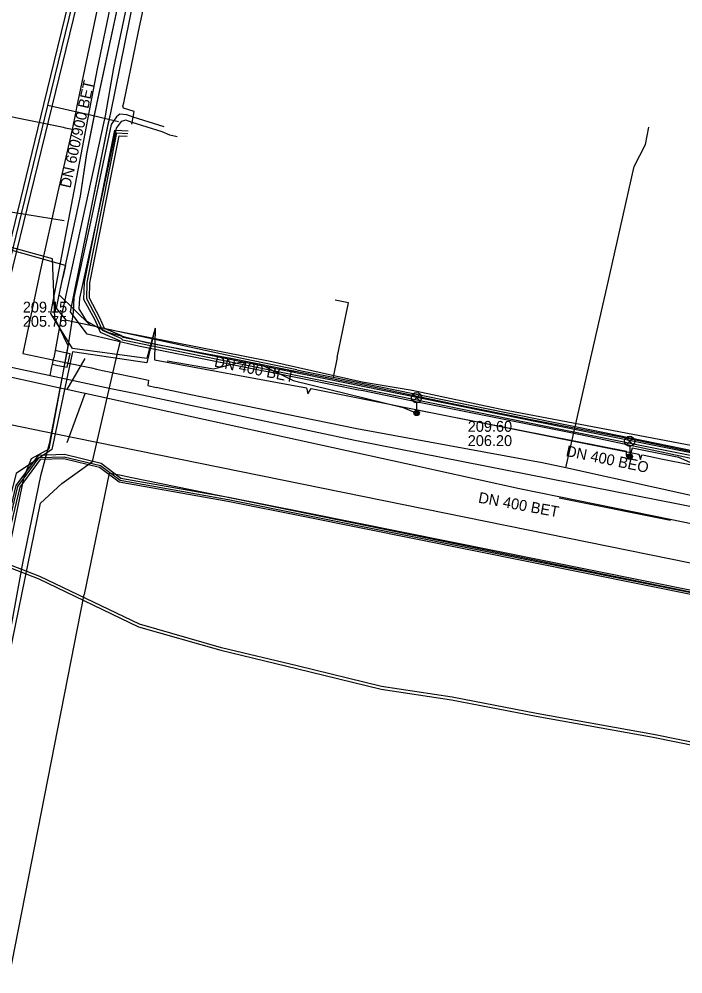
# Model space of a CAD drawing. Extents: x -595540 to -593988, y -1160850 to -1159202.
# Drawn here: x -595499.4 to -595450.5, y -1159544.3 to -1159473.9 of the extents above; entities that cross this region are included whole.
import ezdxf

# ---------------------------------------------------------------- set-up
doc = ezdxf.new("R2010")
doc.units = 0
for name, color, linetype in [('BKOM_kabel koordinační_optický', 7, 'Continuous'), ('BVK-JEDNOTNA_popisy', 7, 'Continuous'), ('BVK-JEDNOTNA_trasa sítě', 7, 'Continuous'), ('BVK-JEDNOTNA_trasa sítě obvodem', 7, 'Continuous'), ('BVK-KANALIZACE_ vyřazená trasa sítě', 7, 'Continuous'), ('BVK-VODOVOD_trasa sítě', 7, 'Continuous'), ('CETIN_kabel podzemní', 7, 'Continuous'), ('DESTOVA_trasa neprovozované sítě', 7, 'Continuous'), ('DPMB_kabel', 7, 'Continuous'), ('DPMB_kyneta', 7, 'Continuous'), ('DPMB_trolejové vedení-nosné lano', 7, 'Continuous'), ('DSP-SDEL-VODAFONE_kabel', 7, 'Continuous'), ('DSP-TSB_kabel VO', 7, 'Continuous'), ('EON-NN_kabel', 7, 'Continuous'), ('EON-NN_kabel zrušené sítě', 7, 'Continuous'), ('EON-SDEL_kabel', 7, 'Continuous'), ('EON-VN_kabel', 7, 'Continuous'), ('INNOGY-NTL_trasa sítě', 7, 'Continuous'), ('INNOGY-STL_trasa sítě', 7, 'Continuous'), ('JEDNOTNA_trasa neprovozované sítě', 7, 'Continuous'), ('QUANTCOM_kabel', 7, 'Continuous'), ('TSB_kabel VO', 7, 'Continuous'), ('TSB_lampy VO', 7, 'Continuous')]:
    doc.layers.add(name, color=color, linetype=linetype)

msp = doc.modelspace()

# ---------------------------------------------------------------- linework, layer by layer
at = {"layer": 'BKOM_kabel koordinační_optický'}
msp.add_lwpolyline([(-595504.41, -1159536.46), (-595504.72, -1159534.87), (-595503.028, -1159526.757), (-595501.088, -1159517.432), (-595499.039, -1159507.678), (-595498.496, -1159506.323), (-595497.188, -1159505.596), (-595495.789, -1159497.989), (-595496.784, -1159495.952), (-595496.959, -1159491.57), (-595511.534, -1159487.548), (-595515.033, -1159486.82), (-595512.879, -1159476.273), (-595510.369, -1159464.074)], dxfattribs=at)
at = {"layer": 'BVK-JEDNOTNA_popisy'}
for p, q in [((-595499.139, -1159495.667), (-595499.139, -1159495.667)), ((-595466.331, -1159504.468), (-595466.331, -1159504.468))]:
    msp.add_line(p, q, dxfattribs=at)
at = {"layer": 'BVK-JEDNOTNA_trasa sítě'}
for p, q in [((-595459.61, -1159509.144), (-595462.52, -1159508.55)), ((-595451.409, -1159510.819), (-595459.61, -1159509.144))]:
    msp.add_line(p, q, dxfattribs=at)
for points in [[(-595502.09, -1159499.87), (-595501.998, -1159499.495), (-595497.301, -1159480.267), (-595491.81, -1159457.79)], [(-595462.52, -1159508.55), (-595468.753, -1159507.183), (-595470.091, -1159506.889), (-595494.547, -1159501.525), (-595494.9, -1159501.447), (-595495.885, -1159501.231), (-595496.297, -1159501.141), (-595502.09, -1159499.87)], [(-595423.55, -1159516.51), (-595445.61, -1159512.004), (-595446.12, -1159511.9), (-595446.14, -1159511.896), (-595446.503, -1159511.822), (-595451.409, -1159510.819)]]:
    msp.add_lwpolyline(points, dxfattribs=at)
at = {"layer": 'BVK-JEDNOTNA_trasa sítě obvodem'}
for points in [[(-595502.381, -1159499.799), (-595502.29, -1159499.424), (-595497.592, -1159480.196), (-595492.101, -1159457.719)], [(-595491.519, -1159457.861), (-595497.01, -1159480.339), (-595501.707, -1159499.567), (-595501.799, -1159499.941)]]:
    msp.add_lwpolyline(points, dxfattribs=at)
at = {"layer": 'BVK-KANALIZACE_ vyřazená trasa sítě'}
msp.add_line((-595451.391, -1159510.894), (-595459.601, -1159509.247), dxfattribs=at)
at = {"layer": 'BVK-VODOVOD_trasa sítě'}
for p, q in [((-595492.018, -1159507.552), (-595492.312, -1159507.49)), ((-595515.212, -1159621.352), (-595494.616, -1159516.344))]:
    msp.add_line(p, q, dxfattribs=at)
for points in [[(-595286.17, -1159547.411), (-595286.78, -1159547.214), (-595496.712, -1159504.511), (-595515.704, -1159500.605), (-595523.758, -1159499.02), (-595528.206, -1159498.682)], [(-595492.312, -1159507.49), (-595492.775, -1159507.396), (-595494.616, -1159516.344)], [(-595289.2, -1159549.06), (-595491.109, -1159507.739), (-595492.018, -1159507.552)]]:
    msp.add_lwpolyline(points, dxfattribs=at)
at = {"layer": 'CETIN_kabel podzemní'}
for points in [[(-595495.99, -1159492.08), (-595494.89, -1159486.96), (-595494.41, -1159483.82), (-595493.8, -1159480.75), (-595491.54, -1159470.2), (-595490.21, -1159463.53), (-595489.02, -1159458.22), (-595487.91, -1159454.36), (-595487.11, -1159451.73), (-595486.59, -1159451.44), (-595485.64, -1159451.56), (-595483.72, -1159451.13)], [(-595396, -1159517.24), (-595421.96, -1159511.93), (-595425.82, -1159511.1), (-595426.88, -1159511), (-595427.83, -1159510.79), (-595438.39, -1159508.56), (-595449.99, -1159506.28), (-595458.02, -1159504.56), (-595458.97, -1159504.37), (-595470.15, -1159502.14), (-595474.05, -1159501.33), (-595474.39, -1159501.26), (-595478.27, -1159500.49), (-595490.6, -1159498.02), (-595494.39, -1159497.13), (-595495.62, -1159495.49), (-595492.84, -1159481.68), (-595492.65, -1159480.81), (-595488.1, -1159458.35)], [(-595495.99, -1159492.08), (-595497.04, -1159491.78), (-595512.21, -1159487.5), (-595515.99, -1159486.42)], [(-595495.99, -1159492.08), (-595496.18, -1159492.96)], [(-595496.45, -1159494.24), (-595496.18, -1159492.96)], [(-595494.14, -1159496.5), (-595495.92, -1159496.12), (-595496.66, -1159495.22), (-595496.45, -1159494.24)], [(-595496.45, -1159494.24), (-595494.14, -1159496.5)], [(-595475.95, -1159498.85), (-595475.13, -1159494.82), (-595476.11, -1159494.62)], [(-595493.26, -1159496.69), (-595494.14, -1159496.5)], [(-595482.86, -1159498.97), (-595493.26, -1159496.69)], [(-595478.94, -1159499.77), (-595482.86, -1159498.97)], [(-595475.95, -1159498.85), (-595476.25, -1159500.32)], [(-595478.94, -1159499.77), (-595478.35, -1159499.89)], [(-595478.35, -1159499.89), (-595476.25, -1159500.32)], [(-595476.25, -1159500.32), (-595460.13, -1159503.61), (-595458.17, -1159504.01), (-595449.54, -1159505.78)]]:
    msp.add_lwpolyline(points, dxfattribs=at)
at = {"layer": 'DESTOVA_trasa neprovozované sítě'}
for p, q in [((-595494.57, -1159498.93), (-595495.885, -1159501.231)), ((-595495.87, -1159505.13), (-595494.547, -1159501.525))]:
    msp.add_line(p, q, dxfattribs=at)
at = {"layer": 'DPMB_kabel'}
for points in [[(-595381.589, -1159529.803), (-595418.9, -1159522.283), (-595453.49, -1159515.313), (-595478.281, -1159510.333), (-595483.962, -1159509.203), (-595491.908, -1159507.779), (-595493.355, -1159506.692), (-595496.074, -1159506.029), (-595498.007, -1159506.092), (-595499.649, -1159508.305), (-595500.433, -1159511.632), (-595501.155, -1159513.277), (-595501.688, -1159513.377), (-595516.625, -1159510.152), (-595518.5, -1159509.496), (-595518.837, -1159508.901), (-595517.369, -1159505.023), (-595515.365, -1159496.579), (-595513.098, -1159485.549), (-595511.757, -1159479.327), (-595510.831, -1159475.539), (-595506.978, -1159456.918)], [(-595381.651, -1159530.097), (-595418.96, -1159522.577), (-595453.55, -1159515.607), (-595478.339, -1159510.627), (-595484.018, -1159509.497), (-595492.032, -1159508.061), (-595493.485, -1159506.968), (-595496.106, -1159506.331), (-595497.853, -1159506.388), (-595499.371, -1159508.435), (-595500.147, -1159511.728), (-595500.945, -1159513.543), (-595501.692, -1159513.683), (-595516.675, -1159510.448), (-595518.495, -1159509.52), (-595518.623, -1159508.9), (-595517.177, -1159505.086), (-595515.172, -1159496.623), (-595512.902, -1159485.592), (-595511.563, -1159479.373), (-595510.632, -1159475.58), (-595506.783, -1159456.962)], [(-595381.651, -1159530.097), (-595418.96, -1159522.577), (-595453.55, -1159515.607), (-595478.339, -1159510.627), (-595484.018, -1159509.497), (-595492.032, -1159508.061), (-595493.485, -1159506.968), (-595496.106, -1159506.331), (-595497.853, -1159506.388), (-595499.371, -1159508.435), (-595500.147, -1159511.728), (-595500.945, -1159513.543), (-595501.692, -1159513.683), (-595516.675, -1159510.448), (-595518.495, -1159509.52), (-595518.623, -1159508.9), (-595517.177, -1159505.086), (-595515.172, -1159496.623), (-595512.902, -1159485.592), (-595511.563, -1159479.373), (-595510.632, -1159475.58), (-595506.783, -1159456.962)], [(-595318.933, -1159649.425), (-595312.383, -1159629.214), (-595289.877, -1159558.636), (-595289.058, -1159552.926), (-595292.871, -1159548.476), (-595313.43, -1159544.217), (-595352.741, -1159536.397), (-595381.651, -1159530.097), (-595418.96, -1159522.577), (-595453.55, -1159515.607), (-595478.339, -1159510.627), (-595484.018, -1159509.497), (-595492.032, -1159508.061), (-595493.485, -1159506.968), (-595496.106, -1159506.331), (-595497.853, -1159506.388), (-595499.371, -1159508.435), (-595500.147, -1159511.728), (-595500.945, -1159513.543), (-595501.692, -1159513.683), (-595516.675, -1159510.448), (-595518.499, -1159509.52)]]:
    msp.add_lwpolyline(points, dxfattribs=at)
at = {"layer": 'DPMB_kyneta'}
msp.add_lwpolyline([(-595530.526, -1159507.817), (-595519.81, -1159509.9), (-595516.65, -1159510.3), (-595501.69, -1159513.53), (-595501.049, -1159513.41), (-595500.29, -1159511.68), (-595499.51, -1159508.37), (-595497.93, -1159506.24), (-595496.09, -1159506.18), (-595493.42, -1159506.83), (-595491.97, -1159507.92), (-595483.99, -1159509.35), (-595453.52, -1159515.46), (-595381.62, -1159529.95), (-595352.71, -1159536.25), (-595313.4, -1159544.07), (-595292.79, -1159548.34), (-595288.9, -1159552.88), (-595289.73, -1159558.67), (-595312.24, -1159629.26), (-595318.79, -1159649.47)], dxfattribs=at)
at = {"layer": 'DPMB_trolejové vedení-nosné lano'}
msp.add_lwpolyline([(-595511.715, -1159486.052), (-595509.1, -1159486.407), (-595508.559, -1159486.503), (-595500.247, -1159488.082), (-595499.729, -1159488.163), (-595496.092, -1159488.754)], dxfattribs=at)
at = {"layer": 'DSP-SDEL-VODAFONE_kabel'}
for points in [[(-595493.177, -1159496.709), (-595494.143, -1159496.5), (-595496.452, -1159494.23), (-595494.892, -1159486.957), (-595494.408, -1159483.819), (-595493.802, -1159480.745), (-595491.538, -1159470.202)], [(-595493.177, -1159496.709), (-595491.862, -1159496.978), (-595480.789, -1159499.164), (-595474.127, -1159500.646), (-595470.426, -1159501.276), (-595463.876, -1159502.664), (-595448.329, -1159505.615), (-595438.324, -1159507.732), (-595394.649, -1159516.708), (-595381.046, -1159519.456), (-595369.716, -1159521.776), (-595343.681, -1159527.043), (-595333.449, -1159529.206), (-595329.988, -1159529.888), (-595328.257, -1159530.272), (-595324.837, -1159530.937), (-595318.208, -1159532.211), (-595315.813, -1159532.735), (-595304.21, -1159535.05), (-595302.032, -1159535.547)]]:
    msp.add_lwpolyline(points, dxfattribs=at)
at = {"layer": 'DSP-TSB_kabel VO'}
for points in [[(-595488.499, -1159499.108), (-595485.07, -1159499.69), (-595483.11, -1159499.2), (-595481.69, -1159499.34), (-595479.2, -1159500.57), (-595471.09, -1159502.55), (-595470.34, -1159502.88), (-595470.1, -1159502.95)], [(-595470.1, -1159502.95), (-595470.055, -1159502.724), (-595454.63, -1159505.78)], [(-595389.26, -1159519.21), (-595400.55, -1159516.85), (-595419.71, -1159512.89), (-595420.07, -1159513.14), (-595420.18, -1159512.82), (-595431.92, -1159510.41), (-595447.76, -1159507.47), (-595449.26, -1159506.9), (-595450.77, -1159506.24), (-595454.2, -1159505.55), (-595454.39, -1159506.17), (-595454.62, -1159506.08), (-595454.63, -1159505.78)]]:
    msp.add_lwpolyline(points, dxfattribs=at)
at = {"layer": 'EON-NN_kabel'}
for points in [[(-595491.089, -1159481.636), (-595491.065, -1159481.511), (-595490.991, -1159481.115), (-595490.917, -1159480.719), (-595491.713, -1159480.468), (-595491.76, -1159480.32), (-595491.702, -1159480.079), (-595490.632, -1159474.918), (-595489.456, -1159469.37)], [(-595503.48, -1159536.94), (-595503.15, -1159535.51), (-595500.82, -1159524.18), (-595497.83, -1159509.61), (-595496.25, -1159508.17), (-595494.01, -1159506.54), (-595492.12, -1159498.33), (-595491.935, -1159497.664), (-595493.412, -1159497.022), (-595493.57, -1159496.66), (-595493.81, -1159496.108), (-595494.631, -1159494.588), (-595494.6, -1159493.308), (-595493.373, -1159487.15), (-595492.362, -1159482.079), (-595492.29, -1159482.083), (-595491.361, -1159482.142)], [(-595395.35, -1159517.128), (-595420.81, -1159511.958), (-595426.341, -1159510.858), (-595427.894, -1159510.509), (-595429.141, -1159510.228), (-595438.51, -1159508.348), (-595449.305, -1159506.179), (-595449.685, -1159506.139), (-595459.61, -1159504.158), (-595491.775, -1159497.594), (-595491.88, -1159497.47), (-595493.26, -1159496.87), (-595493.292, -1159496.797), (-595493.63, -1159496.02), (-595494.43, -1159494.54), (-595494.4, -1159493.33), (-595492.2, -1159482.29), (-595491.4, -1159482.34)], [(-595449.745, -1159505.923), (-595459.57, -1159503.962), (-595490.016, -1159497.749), (-595490.121, -1159497.727), (-595491.743, -1159497.396), (-595491.822, -1159497.285), (-595491.83, -1159497.274), (-595493.108, -1159496.718), (-595493.45, -1159495.932), (-595494.229, -1159494.492), (-595494.2, -1159493.352), (-595492.038, -1159482.501), (-595491.438, -1159482.538)]]:
    msp.add_lwpolyline(points, dxfattribs=at)
at = {"layer": 'EON-NN_kabel zrušené sítě'}
for points in [[(-595488.717, -1159481.833), (-595490.991, -1159481.115), (-595491.466, -1159480.965), (-595491.973, -1159480.91), (-595492.241, -1159481.106), (-595492.636, -1159481.666), (-595494.226, -1159489.225), (-595495.368, -1159494.427), (-595495.419, -1159495.542), (-595495.838, -1159498.212), (-595497.194, -1159505.22), (-595497.838, -1159507.586), (-595499.173, -1159514.034), (-595500.384, -1159520.776), (-595501.905, -1159528.327), (-595503.097, -1159534.344), (-595504.821, -1159542.646), (-595506.481, -1159550.899), (-595508.169, -1159559.33), (-595509.751, -1159567.028), (-595511.396, -1159575.235), (-595512.955, -1159582.811)], [(-595487.749, -1159482.58), (-595488.296, -1159482.464), (-595488.861, -1159482.207), (-595491.065, -1159481.511), (-595491.549, -1159481.358), (-595491.885, -1159481.448), (-595492.259, -1159481.938), (-595492.29, -1159482.083), (-595493.373, -1159487.15), (-595493.834, -1159489.309), (-595494.97, -1159494.479), (-595495.006, -1159495.274), (-595494.474, -1159496.155), (-595493.57, -1159496.66), (-595493.543, -1159496.675), (-595493.292, -1159496.797), (-595492.817, -1159497.027), (-595491.822, -1159497.285), (-595490.121, -1159497.727), (-595490.094, -1159497.734), (-595490.016, -1159497.749), (-595483.808, -1159498.898), (-595478.671, -1159499.945), (-595473.657, -1159500.942), (-595467.604, -1159502.231), (-595461.644, -1159503.424), (-595455.03, -1159504.709), (-595449.964, -1159505.764)]]:
    msp.add_lwpolyline(points, dxfattribs=at)
at = {"layer": 'EON-SDEL_kabel'}
msp.add_lwpolyline([(-595396, -1159517.241), (-595421.96, -1159511.931), (-595425.82, -1159511.101), (-595426.88, -1159511.001), (-595427.83, -1159510.791), (-595438.39, -1159508.561), (-595449.99, -1159506.281), (-595458.02, -1159504.561), (-595458.97, -1159504.371), (-595470.15, -1159502.141), (-595474.05, -1159501.331), (-595474.39, -1159501.261), (-595478.27, -1159500.491), (-595490.6, -1159498.021), (-595494.39, -1159497.131), (-595495.62, -1159495.491), (-595492.84, -1159481.681), (-595492.65, -1159480.811), (-595488.1, -1159458.351)], dxfattribs=at)
msp.add_lwpolyline([(-595396, -1159517.241), (-595421.96, -1159511.931), (-595425.82, -1159511.101), (-595426.88, -1159511.001), (-595427.83, -1159510.791), (-595438.39, -1159508.561), (-595449.99, -1159506.281), (-595458.02, -1159504.561), (-595458.97, -1159504.371), (-595470.15, -1159502.141), (-595474.05, -1159501.331), (-595474.39, -1159501.261), (-595478.27, -1159500.491), (-595490.6, -1159498.021), (-595494.39, -1159497.131), (-595495.62, -1159495.491), (-595492.84, -1159481.681), (-595492.65, -1159480.811), (-595488.1, -1159458.351)], dxfattribs=at)
at = {"layer": 'EON-VN_kabel'}
for points in [[(-595444.38, -1159528.342), (-595452.621, -1159526.672), (-595461.252, -1159525.132), (-595467.483, -1159523.931), (-595472.681, -1159523.132), (-595478.906, -1159521.613), (-595484.495, -1159520.273), (-595490.544, -1159518.546), (-595497.89, -1159515.018), (-595500.894, -1159513.857), (-595516.817, -1159510.121), (-595519.52, -1159509.382), (-595521.396, -1159508.176), (-595523.538, -1159506.413), (-595523.361, -1159505.035), (-595523.232, -1159501.453), (-595521.845, -1159494.779), (-595521.086, -1159490.563), (-595519.519, -1159483.871), (-595517.678, -1159475.953), (-595515.816, -1159467.128)], [(-595532.164, -1159547.827), (-595530.136, -1159538.88), (-595529.459, -1159533.677), (-595528.079, -1159527.439), (-595527.047, -1159520.676), (-595525.23, -1159514.392), (-595524.582, -1159510.98), (-595523.809, -1159510.119), (-595523.082, -1159509.896), (-595521.569, -1159509.661), (-595519.941, -1159509.902), (-595500.966, -1159514.043), (-595497.97, -1159515.202), (-595490.616, -1159518.734), (-595484.545, -1159520.467), (-595478.953, -1159521.807), (-595472.72, -1159523.328), (-595467.517, -1159524.128), (-595461.288, -1159525.328), (-595452.659, -1159526.868), (-595444.42, -1159528.538)]]:
    msp.add_lwpolyline(points, dxfattribs=at)
at = {"layer": 'INNOGY-NTL_trasa sítě'}
for points in [[(-595474.88, -1159422.76), (-595475.18, -1159422.68), (-595475.64, -1159422.54), (-595476.05, -1159423.96), (-595477.17, -1159427.84), (-595477.3, -1159428.24), (-595477.31, -1159428.39), (-595477.43, -1159428.78), (-595481.34, -1159442.84), (-595481.73, -1159444.32), (-595483.17, -1159447.02), (-595484.53, -1159449.58), (-595484.85, -1159449.66), (-595488.08, -1159448.86), (-595488.19, -1159449.31), (-595488.24, -1159449.5), (-595491.05, -1159460.77), (-595491.1, -1159460.97), (-595492.15, -1159466.01), (-595492.77, -1159468.93), (-595495.17, -1159480.41)], [(-595495.5, -1159482.03), (-595496, -1159481.93), (-595496.15, -1159481.9), (-595515.15, -1159478.04), (-595515.46, -1159477.98), (-595516.01, -1159477.87), (-595516.73, -1159477.62), (-595517.32, -1159477.5), (-595518.86, -1159477.18)], [(-595495.17, -1159480.41), (-595495.229, -1159480.7), (-595495.5, -1159482.03), (-595495.81, -1159483.44)], [(-595495.229, -1159480.7), (-595494.24, -1159480.93), (-595492.82, -1159481.27), (-595492.09, -1159481.44)], [(-595459.09, -1159507.01), (-595457.69, -1159500.83), (-595456.08, -1159493.71), (-595454.05, -1159484.76), (-595453.23, -1159483.15), (-595452.97, -1159481.87)], [(-595495.81, -1159483.44), (-595496.55, -1159486.63), (-595497.86, -1159492.49), (-595499.14, -1159498.56), (-595497.26, -1159498.96), (-595495.884, -1159499.25), (-595494.08, -1159499.63), (-595493.71, -1159499.71), (-595493.27, -1159499.81), (-595492.76, -1159499.91), (-595492.47, -1159499.98), (-595490.79, -1159500.33), (-595489.86, -1159500.53), (-595489.93, -1159500.93), (-595489.31, -1159501.07)], [(-595286.67, -1159542.35), (-595286.72, -1159542.52), (-595292.37, -1159541.34), (-595297.614, -1159540.269), (-595305.69, -1159538.59), (-595317.14, -1159536.24), (-595329.68, -1159533.66), (-595343.65, -1159530.88), (-595357.01, -1159528.22), (-595369.1, -1159525.68), (-595381.78, -1159523.01), (-595395.84, -1159520.17), (-595411.32, -1159517.04), (-595427.83, -1159513.64), (-595445.78, -1159509.95), (-595459.09, -1159507.01), (-595460.84, -1159506.63), (-595474.52, -1159504.13), (-595486.88, -1159501.59), (-595489.31, -1159501.07)]]:
    msp.add_lwpolyline(points, dxfattribs=at)
at = {"layer": 'INNOGY-STL_trasa sítě'}
for points in [[(-595488.89, -1159460.54), (-595492.44, -1159477.48), (-595493.07, -1159481.04), (-595493.17, -1159481.47), (-595496.25, -1159495.61), (-595496.31, -1159495.9)], [(-595496.31, -1159495.9), (-595496.747, -1159498.355), (-595496.84, -1159498.88)], [(-595509.28, -1159497.61), (-595508.79, -1159497.71), (-595497.21, -1159500.17)], [(-595497.127, -1159500.188), (-595496.99, -1159499.54), (-595496.96, -1159499.36), (-595496.55, -1159499.44), (-595496.141, -1159499.524), (-595495.862, -1159499.582), (-595495.65, -1159498.58), (-595496.24, -1159498.46), (-595496.747, -1159498.355)], [(-595496.96, -1159499.36), (-595496.84, -1159498.88)], [(-595497.21, -1159500.17), (-595497.127, -1159500.188), (-595492.64, -1159501.14), (-595490.68, -1159501.55), (-595474.65, -1159504.95), (-595445.95, -1159510.63), (-595411.49, -1159517.87), (-595381.97, -1159523.95), (-595357.16, -1159529), (-595329.88, -1159534.54), (-595305.84, -1159539.37), (-595286.623, -1159543.237), (-595285.63, -1159543.41)]]:
    msp.add_lwpolyline(points, dxfattribs=at)
at = {"layer": 'JEDNOTNA_trasa neprovozované sítě'}
msp.add_line((-595494.934, -1159480.8), (-595497.301, -1159480.267), dxfattribs=at)
at = {"layer": 'QUANTCOM_kabel'}
msp.add_lwpolyline([(-595396, -1159517.24), (-595421.96, -1159511.93), (-595425.82, -1159511.1), (-595426.88, -1159511), (-595427.83, -1159510.79), (-595438.39, -1159508.56), (-595449.99, -1159506.28), (-595458.02, -1159504.56), (-595458.97, -1159504.37), (-595470.15, -1159502.14), (-595474.05, -1159501.33), (-595474.39, -1159501.26), (-595478.27, -1159500.49), (-595490.6, -1159498.02), (-595494.39, -1159497.13), (-595495.62, -1159495.49), (-595492.84, -1159481.68), (-595492.65, -1159480.81), (-595488.1, -1159458.35)], dxfattribs=at)
at = {"layer": 'TSB_kabel VO'}
for points in [[(-595489.39, -1159496.69), (-595489.99, -1159498.93), (-595495.47, -1159498.2), (-595497.07, -1159495.62), (-595493.63, -1159477.55), (-595491.524, -1159467.404), (-595485.88, -1159446), (-595483.3, -1159443.42), (-595479.58, -1159441.99), (-595476.71, -1159441.7), (-595474.647, -1159431.191), (-595473.944, -1159426.551), (-595472.397, -1159420.645), (-595462.239, -1159388.2), (-595458.92, -1159375.16), (-595452.04, -1159351.07), (-595450.89, -1159350.79), (-595431.91, -1159283.57), (-595439.46, -1159283.34), (-595437.283, -1159276.086), (-595429.211, -1159247.098), (-595422.2, -1159222.65), (-595417.384, -1159208.179), (-595416.103, -1159204.13)], [(-595489.39, -1159496.69), (-595489.99, -1159499.25), (-595495.47, -1159498.44), (-595496.99, -1159505.66), (-595499.64, -1159507.42), (-595500.06, -1159509.135)], [(-595489.39, -1159496.69), (-595489.43, -1159499.03), (-595478.494, -1159501.043)], [(-595478.465, -1159501.043), (-595478.212, -1159501.1), (-595478.127, -1159501.55), (-595477.874, -1159501.156), (-595453.702, -1159506.001), (-595453.6, -1159506.38), (-595453.488, -1159506.054), (-595453.331, -1159506.077)], [(-595453.331, -1159506.077), (-595452.079, -1159506.334), (-595429.705, -1159510.768), (-595429.663, -1159511.315), (-595429.453, -1159510.852), (-595404.711, -1159516.095), (-595404.564, -1159516.411), (-595404.29, -1159516.221), (-595403.806, -1159516.2), (-595376.04, -1159521.5), (-595376.096, -1159522.265), (-595375.6, -1159521.53), (-595350.22, -1159526.72), (-595350.365, -1159527.592), (-595349.66, -1159526.8), (-595319.81, -1159532.91), (-595319.622, -1159533.846), (-595319.45, -1159533.06), (-595291.09, -1159538.752), (-595290.711, -1159539.531), (-595287.03, -1159540.16), (-595284.3, -1159538.94), (-595282.64, -1159536.28), (-595281.47, -1159531.83)]]:
    msp.add_lwpolyline(points, dxfattribs=at)
at = {"layer": 'TSB_lampy VO'}
for p, q in [((-595470.365, -1159502.09), (-595469.835, -1159501.56)), ((-595470.365, -1159501.56), (-595469.835, -1159502.09)), ((-595470.365, -1159502.09), (-595469.835, -1159501.56)), ((-595470.365, -1159501.56), (-595469.835, -1159502.09)), ((-595470.1, -1159502.2), (-595470.1, -1159502.95)), ((-595470.1, -1159502.2), (-595470.1, -1159502.95)), ((-595454.655, -1159505.31), (-595454.125, -1159504.78)), ((-595454.655, -1159504.78), (-595454.125, -1159505.31)), ((-595454.655, -1159505.31), (-595454.125, -1159504.78)), ((-595454.655, -1159504.78), (-595454.125, -1159505.31)), ((-595454.39, -1159505.42), (-595454.39, -1159506.17)), ((-595454.39, -1159505.42), (-595454.39, -1159506.17))]:
    msp.add_line(p, q, dxfattribs=at)
for centre, radius in [((-595470.1, -1159501.825), 0.375), ((-595470.1, -1159501.825), 0.375), ((-595470.1, -1159502.95), 0.2), ((-595470.1, -1159502.95), 0.2), ((-595470.1, -1159502.95), 0.145), ((-595470.1, -1159502.95), 0.145), ((-595470.1, -1159502.95), 0.0876), ((-595470.1, -1159502.95), 0.0876), ((-595454.39, -1159505.045), 0.375), ((-595454.39, -1159505.045), 0.375), ((-595454.39, -1159506.17), 0.2), ((-595454.39, -1159506.17), 0.2), ((-595454.39, -1159506.17), 0.145), ((-595454.39, -1159506.17), 0.145), ((-595454.39, -1159506.17), 0.0876), ((-595454.39, -1159506.17), 0.0876)]:
    msp.add_circle(centre, radius, dxfattribs=at)

# ---------------------------------------------------------------- texts
at = {"layer": 'BVK-JEDNOTNA_popisy'}
for s, rotation, p in [('DN 600/900 BET', 77.3493, (-595495.63, -1159486.404)), ('DN 400 BET', 348.65211, (-595485.066, -1159499.523)), ('DN 400 BEO', 348.28753, (-595459.138, -1159506.125)), ('DN 400 BET', 349.55308, (-595465.595, -1159509.565))]:
    msp.add_text(s, height=0.8, rotation=rotation, dxfattribs=at).set_placement(p)
for s, p in [('209.15', (-595499.139, -1159495.542)), ('205.75', (-595499.139, -1159496.592)), ('209.60', (-595466.331, -1159504.343)), ('206.20', (-595466.331, -1159505.393))]:
    msp.add_text(s, height=0.8, dxfattribs=at).set_placement(p)

doc.saveas('drawing.dxf')
